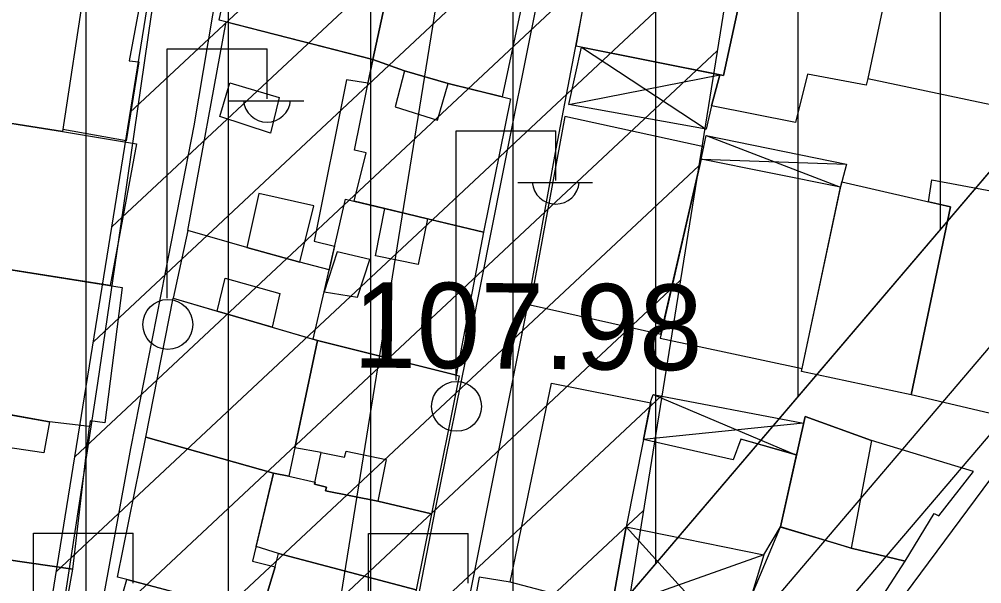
# Model space of a CAD drawing. Extents: x 417997 to 421451, y 4451742 to 4455216.
# Drawn here: x 419548.1 to 419615.7, y 4453230.3 to 4453269.9 of the extents above; entities that cross this region are included whole.
import ezdxf

# ---------------------------------------------------------------- set-up
doc = ezdxf.new("R2010")
doc.units = 0
for name, color, linetype in [('ADAKENARI', 7, 'Continuous'), ('B_Mesken', 7, 'Continuous'), ('B_Sundurma', 7, 'Continuous'), ('B_Teras', 7, 'Continuous'), ('KALDIRIM', 7, 'Continuous'), ('PL_KON_MEV_350', 7, 'Continuous'), ('S_Elektrik_Diregi', 7, 'Continuous'), ('TA_ENH_154', 7, 'Continuous'), ('TA_ENH_KORUMA', 7, 'Continuous'), ('TA_ENH_TARAMA', 7, 'Continuous'), ('TR_ORTAYOGUNKONUT', 7, 'Continuous'), ('Y_Kot_Noktasi', 7, 'Continuous'), ('Yol_Sose', 7, 'Continuous')]:
    doc.layers.add(name, color=color, linetype=linetype)

msp = doc.modelspace()

# ---------------------------------------------------------------- linework, layer by layer
at = {"layer": 'ADAKENARI'}
msp.add_line((419660.82, 4453311.511), (419569.02, 4453203.864), dxfattribs=at)
msp.add_line((419660.82, 4453311.511), (419569.02, 4453203.864), dxfattribs=at)
at = {"layer": 'B_Mesken'}
for points in [[(419562.124, 4453269.822), (419564.194, 4453279.616), (419575.014, 4453276.765), (419572.911, 4453267.074)], [(419599.768, 4453276.191), (419597.534, 4453265.939), (419587.202, 4453268.01), (419589.028, 4453278.212)], [(419584.161, 4453274.542), (419582.001, 4453264.44), (419578.197, 4453265.381), (419575.141, 4453266.263), (419572.911, 4453267.074), (419575.014, 4453276.765), (419577.157, 4453276.362)], [(419599.768, 4453276.191), (419599.88, 4453276.542), (419609.53, 4453274.479), (419607.662, 4453265.742), (419607.549, 4453265.255), (419603.444, 4453266.034), (419602.599, 4453262.654), (419596.699, 4453263.807), (419597.275, 4453265.991), (419597.534, 4453265.939)], [(419619.286, 4453271.927), (419618.796, 4453271.987), (419618.881, 4453272.42), (419609.53, 4453274.479), (419607.662, 4453265.742), (419617.52, 4453263.651)], [(419552.593, 4453271.76), (419556.596, 4453271.228), (419555.818, 4453266.963), (419556.483, 4453266.894), (419555.597, 4453261.363), (419551.153, 4453262.159), (419551.13, 4453262.009), (419542.078, 4453263.446), (419543.669, 4453273.288), (419552.637, 4453272.057)], [(419559.931, 4453255.07), (419562.611, 4453269.698), (419572.911, 4453267.074), (419572.574, 4453265.399), (419571.073, 4453265.645), (419568.8, 4453254.321), (419570.235, 4453253.978), (419569.852, 4453252.306), (419567.794, 4453252.84), (419564.078, 4453253.885), (419559.931, 4453255.07)], [(419571.614, 4453257.123), (419572.453, 4453260.511), (419571.627, 4453260.696), (419572.911, 4453267.074), (419575.141, 4453266.263), (419578.197, 4453265.381), (419582.575, 4453264.298), (419580.684, 4453254.956), (419576.762, 4453255.893), (419573.759, 4453256.61)], [(419551.13, 4453262.009), (419556.319, 4453261.16), (419554.474, 4453251.203), (419543.048, 4453253), (419542.459, 4453253.059), (419544.294, 4453263.094)], [(419586.397, 4453263.058), (419583.967, 4453249.858), (419593.144, 4453247.786), (419595.963, 4453260.065), (419596.153, 4453260.931)], [(419605.761, 4453258.103), (419595.963, 4453260.065), (419593.083, 4453247.522), (419603.063, 4453245.393)], [(419611.93, 4453257.089), (419612.161, 4453258.632), (419628.073, 4453255.656), (419620.165, 4453241.314), (419610.714, 4453243.547), (419613.48, 4453256.731)], [(419605.845, 4453258.495), (419613.48, 4453256.731), (419610.714, 4453243.547), (419603.02, 4453245.189)], [(419578.759, 4453244.917), (419569.036, 4453247.35), (419568.717, 4453247.443), (419569.498, 4453250.759), (419570.989, 4453257.272), (419580.684, 4453254.956)], [(419569.852, 4453252.306), (419567.794, 4453252.84), (419564.078, 4453253.885), (419559.931, 4453255.07), (419558.902, 4453250.321), (419558.902, 4453250.321), (419561.984, 4453249.417), (419565.844, 4453248.285), (419568.717, 4453247.443), (419569.498, 4453250.759)], [(419553.03, 4453241.319), (419550.217, 4453241.641), (419545.549, 4453242.485), (419541.628, 4453243.156), (419543.048, 4453253), (419555.307, 4453251.072), (419554.097, 4453241.569), (419553.064, 4453241.709)], [(419565.951, 4453238.036), (419556.974, 4453240.569), (419558.902, 4453250.321), (419569.036, 4453247.35), (419567.026, 4453237.83)], [(419577.036, 4453235.194), (419573.273, 4453236.079), (419569.582, 4453236.797), (419569.665, 4453237.067), (419568.829, 4453237.275), (419569.29, 4453239.496), (419567.449, 4453239.833), (419569.036, 4453247.35), (419578.976, 4453244.863)], [(419582.569, 4453230.407), (419585.465, 4453244.363), (419592.424, 4453242.97), (419591.919, 4453240.4), (419590.715, 4453234.276), (419589.672, 4453228.531)], [(419553.03, 4453241.319), (419550.217, 4453241.641), (419545.549, 4453242.485), (419541.628, 4453243.156), (419540.943, 4453238.073), (419540.159, 4453233.016), (419543.917, 4453232.452), (419551.845, 4453231.303)], [(419606.509, 4453232.791), (419610.294, 4453231.868), (419612.319, 4453235.213), (419612.654, 4453235.05), (419615.094, 4453238.154), (419607.938, 4453240.348), (419603.262, 4453242.019), (419601.536, 4453234.288), (419601.543, 4453234.286), (419605.983, 4453232.949)], [(419556.974, 4453240.569), (419565.951, 4453238.036), (419564.471, 4453231.882), (419566.051, 4453231.466), (419565.589, 4453229.922), (419564.99, 4453227.792), (419563.204, 4453228.227), (419563.299, 4453228.508), (419558.287, 4453229.883), (419555.644, 4453230.589), (419554.988, 4453230.739)], [(419602.661, 4453239.327), (419598.754, 4453240.421), (419598.225, 4453238.973), (419591.919, 4453240.4), (419590.715, 4453234.276), (419600.374, 4453232.324), (419601.543, 4453234.286)], [(419577.036, 4453235.194), (419575.956, 4453229.86), (419566.303, 4453232.411), (419564.717, 4453232.905), (419565.951, 4453238.036), (419567.026, 4453237.83), (419568.857, 4453237.411), (419568.829, 4453237.275), (419569.665, 4453237.067), (419569.582, 4453236.797), (419573.273, 4453236.079)], [(419601.522, 4453234.252), (419599.506, 4453229.464), (419598.916, 4453229.645), (419597.856, 4453226.429), (419598.504, 4453226.246), (419603.288, 4453224.947), (419605.441, 4453224.38), (419610.294, 4453231.868), (419606.509, 4453232.791)], [(419540.159, 4453233.016), (419538.167, 4453228.492), (419544.634, 4453225.412), (419549.936, 4453222.669), (419551.143, 4453227.419), (419551.845, 4453231.303), (419543.917, 4453232.452)], [(419566.051, 4453231.466), (419566.303, 4453232.411), (419575.956, 4453229.86), (419574.803, 4453225.028), (419567.579, 4453227.092), (419565.191, 4453227.77), (419564.99, 4453227.792), (419565.589, 4453229.922)], [(419553.929, 4453220.709), (419554.823, 4453223.783), (419553.794, 4453224.147), (419555.644, 4453230.589), (419558.4, 4453229.852), (419563.299, 4453228.508), (419563.204, 4453228.227), (419564.99, 4453227.792), (419565.191, 4453227.77), (419562.995, 4453218.218), (419557.603, 4453219.716)], [(419582.569, 4453230.407), (419580.39, 4453230.759), (419578.622, 4453221.271), (419587.919, 4453219.255), (419588.437, 4453221.924), (419589.672, 4453228.531), (419582.569, 4453230.407)]]:
    msp.add_lwpolyline(points, close=True, dxfattribs=at)
at = {"layer": 'B_Sundurma'}
for p, q in [((419587.564, 4453267.937), (419596.331, 4453262.178)), ((419586.685, 4453263.901), (419597.275, 4453265.991)), ((419596.33, 4453261.744), (419605.761, 4453258.103)), ((419595.963, 4453260.065), (419606.167, 4453259.729)), ((419592.605, 4453243.576), (419602.654, 4453239.297)), ((419603.158, 4453241.55), (419591.919, 4453240.4)), ((419590.715, 4453234.276), (419597.856, 4453226.429)), ((419600.374, 4453232.324), (419589.672, 4453228.531))]:
    msp.add_line(p, q, dxfattribs=at)
for points in [[(419586.685, 4453263.901), (419587.564, 4453267.937), (419597.275, 4453265.991), (419596.699, 4453263.807), (419596.331, 4453262.178)], [(419595.963, 4453260.065), (419596.33, 4453261.744), (419606.167, 4453259.729), (419605.845, 4453258.495), (419605.761, 4453258.103)], [(419592.46, 4453243.157), (419592.605, 4453243.576), (419603.158, 4453241.55), (419602.654, 4453239.297), (419598.754, 4453240.421), (419598.225, 4453238.973), (419591.919, 4453240.4)], [(419590.715, 4453234.276), (419600.374, 4453232.324), (419599.506, 4453229.464), (419598.916, 4453229.645), (419597.856, 4453226.429), (419589.672, 4453228.531)]]:
    msp.add_lwpolyline(points, close=True, dxfattribs=at)
at = {"layer": 'B_Teras'}
for points in [[(419543.669, 4453273.288), (419552.637, 4453272.057), (419551.13, 4453262.009), (419542.078, 4453263.446)], [(419574.487, 4453263.743), (419577.457, 4453262.803), (419578.197, 4453265.381), (419575.141, 4453266.263)], [(419566.346, 4453264.39), (419565.74, 4453261.903), (419562.178, 4453263.065), (419562.865, 4453265.419)], [(419564.911, 4453257.675), (419564.078, 4453253.885), (419567.794, 4453252.84), (419568.766, 4453256.793)], [(419573.112, 4453253.301), (419573.759, 4453256.61), (419576.762, 4453255.893), (419576.098, 4453252.673)], [(419570.42, 4453253.579), (419569.498, 4453250.759), (419571.84, 4453250.398), (419572.712, 4453253.04)], [(419561.984, 4453249.417), (419562.547, 4453251.715), (419566.383, 4453250.652), (419565.844, 4453248.285)], [(419540.159, 4453233.016), (419540.943, 4453238.073), (419541.628, 4453243.156), (419550.217, 4453241.641), (419549.818, 4453239.479), (419547.131, 4453239.863), (419547.189, 4453240.404), (419545.235, 4453240.67), (419543.917, 4453232.452)], [(419603.262, 4453242.019), (419607.938, 4453240.348), (419606.509, 4453232.791), (419601.536, 4453234.288)], [(419568.829, 4453237.275), (419569.29, 4453239.496), (419570.921, 4453239.179), (419571.043, 4453239.6), (419573.851, 4453239.003), (419573.273, 4453236.079), (419569.582, 4453236.797), (419569.665, 4453237.067)], [(419540.159, 4453233.016), (419538.167, 4453228.492), (419544.634, 4453225.412), (419545.272, 4453227.055), (419550.213, 4453226.591), (419550.493, 4453227.644), (419551.143, 4453227.419), (419551.845, 4453231.303), (419543.917, 4453232.452)]]:
    msp.add_lwpolyline(points, close=True, dxfattribs=at)
at = {"layer": 'KALDIRIM'}
for p, q in [((419577.441, 4453201.41), (419621.988, 4453253.647)), ((419577.441, 4453201.41), (419621.988, 4453253.647)), ((419505.727, 4453111.152), (419625.6, 4453251.718)), ((419505.727, 4453111.152), (419625.6, 4453251.718))]:
    msp.add_line(p, q, dxfattribs=at)
at = {"layer": 'PL_KON_MEV_350'}
msp.add_lwpolyline([(419482.741, 4453418.829), (419547.376, 4453427.039), (419554.287, 4453391.854), (419584.662, 4453389.092), (419585.767, 4453378.047), (419656.807, 4453368.308), (419665.221, 4453328.9), (419660.82, 4453311.511), (419569.02, 4453203.864)], dxfattribs=at)
at = {"layer": 'S_Elektrik_Diregi'}
for p, q in [((419558.486, 4453250.315), (419558.486, 4453267.815)), ((419558.486, 4453267.815), (419565.486, 4453267.815)), ((419565.486, 4453264.315), (419565.486, 4453267.815)), ((419562.826, 4453264.175), (419568.076, 4453264.175)), ((419578.758, 4453244.567), (419578.758, 4453262.067)), ((419578.758, 4453262.067), (419585.758, 4453262.067)), ((419585.758, 4453258.567), (419585.758, 4453262.067)), ((419583.098, 4453258.427), (419588.348, 4453258.427)), ((419549.081, 4453216.329), (419549.081, 4453233.829)), ((419549.081, 4453233.829), (419556.081, 4453233.829)), ((419556.081, 4453230.329), (419556.081, 4453233.829)), ((419572.612, 4453216.322), (419572.612, 4453233.822)), ((419572.612, 4453233.822), (419579.612, 4453233.822)), ((419579.612, 4453230.322), (419579.612, 4453233.822))]:
    msp.add_line(p, q, dxfattribs=at)
for centre in [(419558.522, 4453248.48), (419578.794, 4453242.732)]:
    msp.add_circle(centre, 1.75, dxfattribs=at)
for centre in [(419565.487, 4453264.328), (419585.758, 4453258.58)]:
    msp.add_arc(centre, 1.658, 184.83843, 355.14641, dxfattribs=at)
at = {"layer": 'TA_ENH_154'}
msp.add_lwpolyline([(421244.229, 4452871.733), (420603.453, 4452866.932), (420104.111, 4452747.147), (419709.07, 4452649.72), (419353.297, 4452559.565), (419284.532, 4452601.288), (419287.681, 4452599.871), (419484.079, 4452691.722), (419833.947, 4454863.938), (419862.826, 4455014.236)], dxfattribs=at)
msp.add_lwpolyline([(421244.229, 4452871.733), (420603.453, 4452866.932), (420104.111, 4452747.147), (419709.07, 4452649.72), (419353.297, 4452559.565), (419284.532, 4452601.288), (419287.681, 4452599.871), (419484.079, 4452691.722), (419833.947, 4454863.938), (419862.826, 4455014.236)], dxfattribs=at)
at = {"layer": 'TA_ENH_KORUMA'}
msp.add_line((419466.015, 4452705.355), (419814.248, 4454867.416), dxfattribs=at)
msp.add_line((419466.015, 4452705.355), (419814.248, 4454867.416), dxfattribs=at)
msp.add_lwpolyline([(419883.153, 4455014.021), (419853.647, 4454860.459), (419502.143, 4452678.088), (419329.549, 4452597.37), (419356.508, 4452581.013), (419704.218, 4452669.124), (420099.383, 4452766.582), (420601.013, 4452886.916), (421244.438, 4452891.737)], dxfattribs=at)
msp.add_lwpolyline([(419883.153, 4455014.021), (419853.647, 4454860.459), (419502.143, 4452678.088), (419329.549, 4452597.37), (419356.508, 4452581.013), (419704.218, 4452669.124), (420099.383, 4452766.582), (420601.013, 4452886.916), (421244.438, 4452891.737)], dxfattribs=at)
at = {"layer": 'TA_ENH_TARAMA'}
for p, q in [((419555.89, 4453263.374), (419603.589, 4453307.953)), ((419555.89, 4453263.374), (419603.589, 4453307.953)), ((419554.592, 4453255.317), (419602.291, 4453299.896)), ((419554.592, 4453255.317), (419602.291, 4453299.896)), ((419553.294, 4453247.26), (419600.994, 4453291.838)), ((419553.294, 4453247.26), (419600.994, 4453291.838)), ((419551.997, 4453239.203), (419599.696, 4453283.781)), ((419551.997, 4453239.203), (419599.696, 4453283.781)), ((419550.699, 4453231.146), (419598.398, 4453275.724)), ((419550.699, 4453231.146), (419598.398, 4453275.724)), ((419549.401, 4453223.088), (419597.101, 4453267.667)), ((419549.401, 4453223.088), (419597.101, 4453267.667)), ((419548.103, 4453215.031), (419595.803, 4453259.61)), ((419548.103, 4453215.031), (419595.803, 4453259.61)), ((419546.806, 4453206.974), (419594.505, 4453251.553)), ((419546.806, 4453206.974), (419594.505, 4453251.553)), ((419545.508, 4453198.917), (419593.208, 4453243.496)), ((419545.508, 4453198.917), (419593.208, 4453243.496)), ((419544.21, 4453190.86), (419591.91, 4453235.438)), ((419544.21, 4453190.86), (419591.91, 4453235.438))]:
    msp.add_line(p, q, dxfattribs=at)
at = {"layer": 'TR_ORTAYOGUNKONUT'}
for p, q in [((419572.78, 4453208.273), (419572.78, 4453390.173)), ((419572.78, 4453208.273), (419572.78, 4453390.173)), ((419582.78, 4453219.999), (419582.78, 4453389.263)), ((419582.78, 4453219.999), (419582.78, 4453389.263)), ((419592.78, 4453231.725), (419592.78, 4453377.085)), ((419592.78, 4453231.725), (419592.78, 4453377.085)), ((419602.78, 4453243.452), (419602.78, 4453375.714)), ((419602.78, 4453243.452), (419602.78, 4453375.714)), ((419612.78, 4453255.178), (419612.78, 4453374.343)), ((419612.78, 4453255.178), (419612.78, 4453374.343)), ((419562.78, 4453198.243), (419562.78, 4453317.754)), ((419562.78, 4453198.243), (419562.78, 4453317.754)), ((419552.78, 4453193.491), (419552.78, 4453308.464)), ((419552.78, 4453193.491), (419552.78, 4453308.464))]:
    msp.add_line(p, q, dxfattribs=at)
at = {"layer": 'Yol_Sose'}
for points in [[(419553.319, 4453225.573), (419555.915, 4453239.786), (419558.351, 4453252.114), (419560.37, 4453262.421), (419562.347, 4453274.085), (419564.788, 4453285.47), (419564.788, 4453285.47), (419567.365, 4453299.009), (419569.307, 4453311.054), (419571.867, 4453327.607), (419572.865, 4453333.479), (419572.966, 4453333.791), (419573.054, 4453333.935), (419573.261, 4453334.034), (419587.432, 4453332.49), (419593.01, 4453331.682)], [(419563.463, 4453300.177), (419559.701, 4453283.934), (419557.351, 4453270.233), (419555.188, 4453255.385), (419553.575, 4453244.368), (419550.952, 4453227.227), (419549.789, 4453220.538), (419549.689, 4453220.111), (419549.575, 4453220.06), (419549.42, 4453220.049), (419540.71, 4453225.942), (419539.587, 4453226.741)], [(419587.245, 4453283.543), (419585.424, 4453275.966), (419582.677, 4453262.347), (419579.788, 4453247.858), (419577.288, 4453235.516), (419575.716, 4453227.461)], [(419588.277, 4453273.788), (419589.163, 4453278.059), (419589.184, 4453278.162), (419589.254, 4453278.299), (419589.412, 4453278.351), (419589.604, 4453278.374), (419606.29, 4453275.451), (419619.573, 4453272.661), (419635.972, 4453269.074), (419636.286, 4453268.965), (419636.429, 4453268.878), (419636.536, 4453268.729), (419636.598, 4453268.588), (419636.597, 4453268.392), (419636.569, 4453268.262), (419629.927, 4453258.225), (419625.1, 4453250.103), (419616.822, 4453238.363), (419607.595, 4453225.952)], [(419583.795, 4453249.832), (419585.786, 4453260.81), (419588.277, 4453273.788)], [(419579.71, 4453229.317), (419583.795, 4453249.832)]]:
    msp.add_lwpolyline(points, dxfattribs=at)

# ---------------------------------------------------------------- texts
at = {"layer": 'Y_Kot_Noktasi'}
msp.add_text('107.98 ', height=6, rotation=359.53575, dxfattribs=at).set_placement((419571.509, 4453245.46))

doc.saveas('drawing.dxf')
